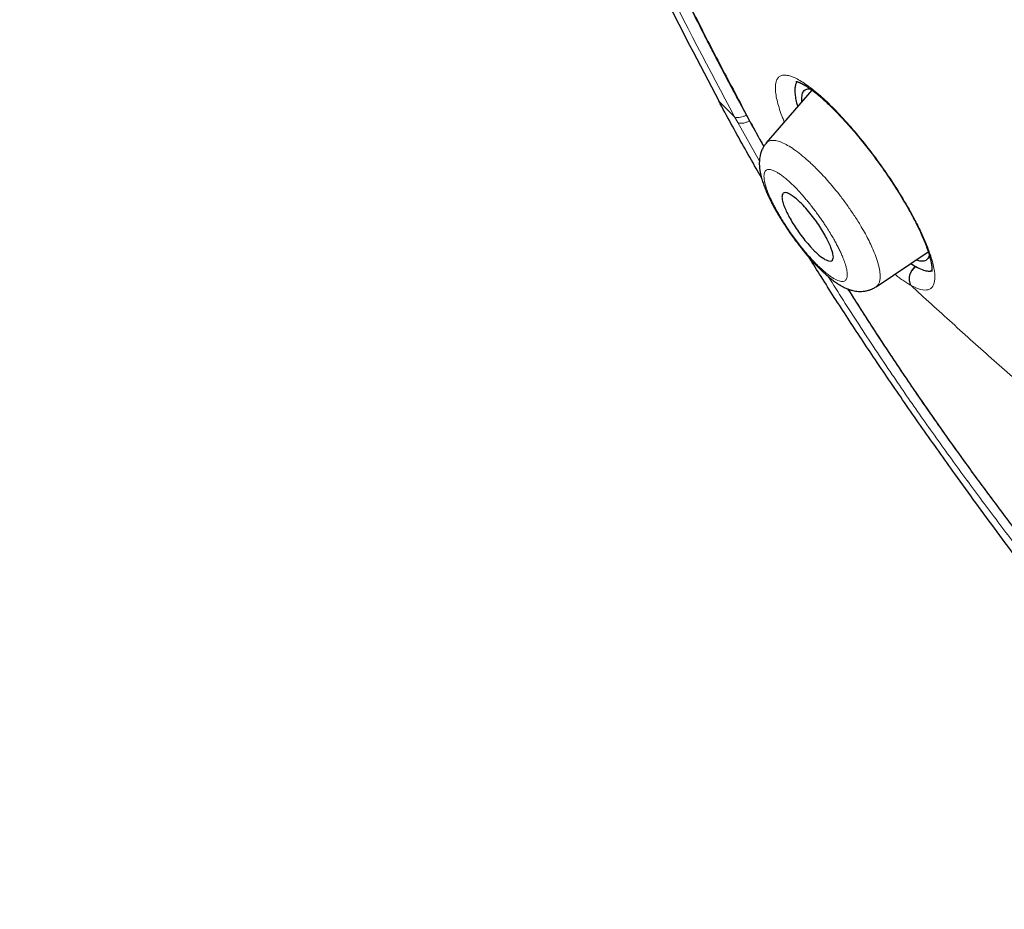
# Model space of a CAD drawing. Header units: millimetres. Extents: x 8 to 428, y 12 to 633.
# Tile 68 of 656: x 333 to 354, y 150 to 169. Entities that reach past the tile are written whole.
import ezdxf

# ---------------------------------------------------------------- set-up
doc = ezdxf.new("R2010")
doc.units = ezdxf.units.MM

msp = doc.modelspace()

# ---------------------------------------------------------------- linework, layer by layer
at = {"color": 7, "linetype": 'Continuous', "lineweight": 30}
for p, q in [((350.121, 167.877), (349.136, 166.734)), ((349.051, 166.706), (349.08, 166.654)), ((349.136, 166.727), (349.139, 166.732)), ((351.51, 163.62), (352.639, 164.378)), ((352.262, 164.125), (352.364, 164.063))]:
    msp.add_line(p, q, dxfattribs=at)
at = {"color": 8, "linetype": 'Continuous', "lineweight": 0}
for p, q in [((348.518, 167.173), (348.448, 167.3)), ((348.985, 166.343), (348.518, 167.173)), ((349.088, 166.668), (349.074, 166.681)), ((349.074, 166.681), (349.085, 166.662))]:
    msp.add_line(p, q, dxfattribs=at)
for centre, radius, start, end in [((350.151, 168.119), 0.214, 206.0573, 236.1407), ((348.628, 167.606), 0.0605, 208.757, 239.8611), ((352.554, 163.795), 0.322, 124.9054, 206.3812)]:
    msp.add_arc(centre, radius, start, end, dxfattribs=at)
at = {"color": 7, "linetype": 'Continuous', "lineweight": 30}
for points, knots in [([(417.677, 128.795), (417.781, 129.481), (417.988, 130.847), (417.997, 133.127), (417.855, 135.501), (417.576, 137.96), (417.157, 140.738), (416.572, 143.85), (415.813, 147.295), (414.871, 151.203), (413.749, 155.568), (412.527, 160.368), (411.24, 165.22), (409.801, 170.184), (408.407, 174.442), (407.129, 177.944), (406.053, 180.641), (404.828, 183.414), (403.413, 186.272), (401.858, 189.044), (400.172, 191.696), (398.391, 194.186), (396.428, 196.609), (394.352, 198.916), (392.223, 201.099), (389.71, 203.505), (386.812, 206.084), (383.54, 208.783), (380.277, 211.307), (377.031, 213.673), (373.811, 215.871), (370.63, 217.9), (367.494, 219.78), (364.396, 221.569), (361.31, 223.346), (358.232, 225.051), (355.179, 226.627), (352.177, 228.023), (349.25, 229.222), (346.408, 230.222), (343.668, 230.99), (341.354, 231.422), (339.454, 231.565), (337.932, 231.49), (336.558, 231.173), (335.395, 230.555), (334.497, 229.611), (333.815, 228.325), (333.364, 226.767), (333.249, 225.515), (333.194, 224.918)], [0, 0, 0, 0, 0.019898, 0.0396, 0.059165, 0.078622, 0.098013, 0.123341, 0.148581, 0.173731, 0.20787, 0.241963, 0.276212, 0.310625, 0.34521, 0.362609, 0.380135, 0.397811, 0.415673, 0.433756, 0.448997, 0.464412, 0.479837, 0.495071, 0.510122, 0.52503, 0.54719, 0.569189, 0.591089, 0.61295, 0.634797, 0.656567, 0.678195, 0.699628, 0.72106, 0.742688, 0.76446, 0.786303, 0.808169, 0.830066, 0.852064, 0.874225, 0.889133, 0.904185, 0.919416, 0.934846, 0.950253, 0.965505, 0.983583, 1, 1, 1, 1]), ([(415.467, 128.755), (415.552, 129.304), (415.723, 130.4), (415.772, 132.207), (415.709, 134.095), (415.541, 136.059), (415.291, 138.077), (414.911, 140.535), (414.359, 143.459), (413.607, 146.861), (412.73, 150.473), (411.745, 154.281), (410.712, 158.26), (409.649, 162.26), (408.508, 166.313), (407.243, 170.442), (406.046, 173.961), (404.979, 176.832), (404.109, 179.019), (403.152, 181.244), (402.089, 183.508), (400.902, 185.81), (399.682, 187.948), (398.454, 189.901), (397.255, 191.656), (395.96, 193.39), (394.423, 195.272), (392.637, 197.271), (390.618, 199.357), (388.417, 201.482), (386.044, 203.631), (383.509, 205.787), (380.964, 207.833), (378.42, 209.778), (375.672, 211.781), (372.729, 213.8), (369.604, 215.803), (366.507, 217.666), (363.434, 219.443), (360.371, 221.203), (357.329, 222.882), (354.326, 224.423), (351.579, 225.692), (349.087, 226.715), (346.844, 227.533), (344.665, 228.211), (342.565, 228.73), (340.677, 229.043), (339.008, 229.153), (337.562, 229.068), (336.376, 228.784), (335.444, 228.327), (334.741, 227.745), (334.171, 227.011), (333.679, 226.051), (333.302, 224.835), (333.065, 223.356), (332.974, 221.757), (333.002, 220.069), (333.126, 218.313), (333.393, 215.903), (333.878, 212.795), (334.642, 208.956), (335.538, 205.044), (336.519, 201.091), (337.532, 197.125), (338.51, 193.365), (339.497, 189.779), (340.51, 186.361), (341.631, 182.884), (342.729, 179.778), (343.765, 177.067), (344.702, 174.769), (345.726, 172.434), (346.84, 170.062), (347.683, 168.45), (348.105, 167.643)], [0, 0, 0, 0, 0.011709, 0.0234, 0.035079, 0.046745, 0.058401, 0.070053, 0.08835, 0.106637, 0.124908, 0.145647, 0.166375, 0.187119, 0.207887, 0.228673, 0.249479, 0.259892, 0.270315, 0.28075, 0.291198, 0.301658, 0.31213, 0.319994, 0.327864, 0.335737, 0.343609, 0.354092, 0.364563, 0.37502, 0.38755, 0.400066, 0.41258, 0.425091, 0.437599, 0.45323, 0.468841, 0.484431, 0.499999, 0.515569, 0.531166, 0.546782, 0.562408, 0.574915, 0.587424, 0.599934, 0.612454, 0.624987, 0.635443, 0.645912, 0.656393, 0.664263, 0.672136, 0.680006, 0.687871, 0.698343, 0.708803, 0.71925, 0.729685, 0.740108, 0.750521, 0.771326, 0.792113, 0.81288, 0.833624, 0.854353, 0.875091, 0.892532, 0.909986, 0.927451, 0.944927, 0.955919, 0.966921, 0.977933, 0.988958, 1, 1, 1, 1]), ([(345.323, 174.346), (345.339, 174.308), (345.404, 174.157), (345.518, 173.894), (345.666, 173.554), (345.816, 173.215), (345.965, 172.882), (346.112, 172.557), (346.255, 172.245), (346.394, 171.942), (346.501, 171.713), (346.576, 171.553), (346.622, 171.455), (346.672, 171.349), (346.726, 171.235), (346.784, 171.112), (346.847, 170.981), (346.917, 170.835), (346.994, 170.676), (347.079, 170.5), (347.169, 170.315), (347.266, 170.118), (347.368, 169.911), (347.477, 169.692), (347.592, 169.463), (347.713, 169.223), (347.841, 168.972), (347.975, 168.712), (348.115, 168.442), (348.262, 168.163), (348.415, 167.874), (348.521, 167.677), (348.575, 167.576)], [0, 0, 0, 0, 0.0172676, 0.0683476, 0.1194296, 0.1705124, 0.221177, 0.2694024, 0.3160405, 0.3610907, 0.404553, 0.4181426, 0.432491, 0.4481123, 0.4650064, 0.4831733, 0.502613, 0.5233254, 0.5475793, 0.5733733, 0.6007076, 0.6295825, 0.6599982, 0.6919552, 0.7254539, 0.7604953, 0.7970802, 0.83521, 0.8741642, 0.9146122, 0.9565565, 1, 1, 1, 1]), ([(345.337, 174.33), (345.338, 174.328), (345.484, 173.987), (345.779, 173.313), (346.232, 172.309), (346.692, 171.322), (347.158, 170.354), (347.63, 169.404), (348.107, 168.473), (348.435, 167.857), (348.597, 167.553)], [0, 0, 0, 0, 0.00093, 0.154726, 0.304767, 0.45114, 0.593859, 0.732906, 0.868281, 1, 1, 1, 1]), ([(349.773, 168.066), (349.772, 168.066), (349.772, 168.066), (349.777, 168.066), (349.788, 168.064), (349.799, 168.061), (349.808, 168.058), (349.815, 168.056), (349.823, 168.053), (349.833, 168.049), (349.845, 168.044), (349.861, 168.038), (349.878, 168.03), (349.895, 168.022), (349.909, 168.014), (349.92, 168.009), (349.93, 168.003), (349.939, 167.998), (349.95, 167.992), (349.964, 167.984), (349.982, 167.973), (350.005, 167.958), (350.022, 167.947), (350.031, 167.941)], [0, 0, 0, 0, 0.041121, 0.125875, 0.211949, 0.291785, 0.331053, 0.367166, 0.400199, 0.436763, 0.480774, 0.532274, 0.590847, 0.646711, 0.682024, 0.714004, 0.74264, 0.767922, 0.794836, 0.831148, 0.87742, 0.93369, 1, 1, 1, 1]), ([(349.804, 168.059), (349.794, 168.046), (349.771, 168.015), (349.754, 167.941), (349.75, 167.846), (349.762, 167.732), (349.783, 167.623), (349.806, 167.547), (349.814, 167.521)], [0, 0, 0, 0, 0.150689, 0.338284, 0.526209, 0.713954, 0.901027, 1, 1, 1, 1]), ([(349.906, 167.627), (349.906, 167.628), (349.903, 167.652), (349.903, 167.696), (349.907, 167.757), (349.92, 167.81), (349.942, 167.852), (349.972, 167.882), (350.01, 167.901), (350.047, 167.908), (350.074, 167.906), (350.083, 167.905)], [0, 0, 0, 0, 0.00592, 0.119023, 0.256743, 0.39267, 0.527587, 0.662291, 0.797577, 0.932962, 1, 1, 1, 1]), ([(350.031, 167.941), (350.044, 167.932), (350.067, 167.917), (350.101, 167.892), (350.131, 167.87), (350.156, 167.851), (350.176, 167.836), (350.193, 167.823), (350.207, 167.811), (350.22, 167.801), (350.234, 167.789), (350.25, 167.776), (350.267, 167.762), (350.287, 167.746), (350.315, 167.722), (350.353, 167.688), (350.402, 167.644), (350.47, 167.582), (350.555, 167.499), (350.66, 167.394), (350.768, 167.281), (350.879, 167.16), (350.992, 167.032), (351.107, 166.896), (351.223, 166.755), (351.338, 166.61), (351.452, 166.46), (351.564, 166.308), (351.674, 166.155), (351.78, 165.999), (351.884, 165.844), (351.983, 165.688), (352.076, 165.538), (352.162, 165.393), (352.241, 165.254), (352.301, 165.142), (352.346, 165.056), (352.378, 164.995), (352.408, 164.934), (352.435, 164.877), (352.461, 164.823), (352.483, 164.774), (352.502, 164.732), (352.514, 164.704), (352.522, 164.686), (352.528, 164.673), (352.535, 164.657), (352.544, 164.633), (352.557, 164.603), (352.571, 164.568), (352.585, 164.532), (352.598, 164.497), (352.611, 164.462), (352.623, 164.428), (352.636, 164.389), (352.65, 164.346), (352.664, 164.3), (352.677, 164.255), (352.688, 164.212), (352.697, 164.171), (352.703, 164.139), (352.708, 164.115), (352.71, 164.098), (352.712, 164.083), (352.714, 164.071), (352.715, 164.059), (352.717, 164.046), (352.718, 164.032), (352.718, 164.021), (352.718, 164.013), (352.718, 164.006), (352.719, 163.999), (352.718, 163.99), (352.718, 163.982), (352.717, 163.975), (352.717, 163.969), (352.716, 163.964), (352.715, 163.96), (352.715, 163.958), (352.714, 163.957), (352.714, 163.957), (352.714, 163.957)], [0, 0, 0, 0, 0.013332, 0.02498, 0.034947, 0.043234, 0.049843, 0.054772, 0.059088, 0.062893, 0.067189, 0.071974, 0.07725, 0.083016, 0.089272, 0.102013, 0.116383, 0.131382, 0.15884, 0.186554, 0.21454, 0.242814, 0.271402, 0.300312, 0.329391, 0.358421, 0.38737, 0.416262, 0.445111, 0.47393, 0.502726, 0.531473, 0.560095, 0.586698, 0.613202, 0.639621, 0.652041, 0.664427, 0.676781, 0.68906, 0.700221, 0.711457, 0.720499, 0.72735, 0.730363, 0.732688, 0.736104, 0.741372, 0.748655, 0.757273, 0.765966, 0.774691, 0.783447, 0.792235, 0.801052, 0.814199, 0.827413, 0.840691, 0.854032, 0.867434, 0.88015, 0.88752, 0.894072, 0.899809, 0.904919, 0.909879, 0.916055, 0.92333, 0.929935, 0.933917, 0.937527, 0.942414, 0.948831, 0.956204, 0.962889, 0.968785, 0.973927, 0.983551, 0.991947, 0.999557, 1, 1, 1, 1]), ([(349.029, 165.987), (348.992, 166.051), (348.86, 166.278), (348.64, 166.668), (348.368, 167.157), (348.193, 167.481), (348.105, 167.643)], [0, 0, 0, 0, 0.115006, 0.410175, 0.705195, 1, 1, 1, 1]), ([(348.576, 167.574), (348.654, 167.431), (348.81, 167.142), (348.97, 166.852), (349.051, 166.706)], [0, 0, 0, 0, 0.496602, 1, 1, 1, 1]), ([(349.134, 166.73), (349.122, 166.714), (349.098, 166.686), (349.071, 166.642), (349.05, 166.602), (349.033, 166.564), (349.019, 166.526), (349.007, 166.488), (348.997, 166.446), (348.989, 166.396), (348.984, 166.336), (348.983, 166.272), (348.986, 166.217), (348.991, 166.174), (348.995, 166.145), (348.999, 166.119), (349.004, 166.096), (349.009, 166.07), (349.015, 166.042), (349.023, 166.01), (349.033, 165.971), (349.047, 165.923), (349.064, 165.87), (349.083, 165.818), (349.101, 165.77), (349.116, 165.73), (349.129, 165.7), (349.138, 165.678), (349.146, 165.66), (349.156, 165.637), (349.171, 165.603), (349.193, 165.557), (349.219, 165.503), (349.25, 165.441), (349.287, 165.371), (349.335, 165.283), (349.395, 165.18), (349.466, 165.063), (349.541, 164.946), (349.619, 164.829), (349.7, 164.713), (349.777, 164.608), (349.848, 164.516), (349.911, 164.436), (349.971, 164.362), (350.035, 164.287), (350.102, 164.212), (350.169, 164.138), (350.229, 164.076), (350.281, 164.023), (350.327, 163.978), (350.371, 163.936), (350.412, 163.899), (350.453, 163.863), (350.495, 163.827), (350.541, 163.79), (350.586, 163.754), (350.631, 163.722), (350.67, 163.695), (350.701, 163.676), (350.724, 163.662), (350.743, 163.65), (350.768, 163.636), (350.8, 163.619), (350.834, 163.603), (350.867, 163.588), (350.896, 163.576), (350.924, 163.566), (350.952, 163.557), (350.99, 163.546), (351.035, 163.535), (351.096, 163.525), (351.161, 163.521), (351.218, 163.523), (351.268, 163.529), (351.306, 163.536), (351.343, 163.546), (351.374, 163.556), (351.398, 163.565), (351.42, 163.574), (351.445, 163.585), (351.476, 163.602), (351.498, 163.616), (351.51, 163.623)], [0, 0, 0, 0, 0.0132208, 0.0242231, 0.0333931, 0.0419425, 0.0521653, 0.0606577, 0.0688977, 0.0820882, 0.0970359, 0.1135754, 0.1313175, 0.140952, 0.1486812, 0.1547177, 0.1609422, 0.1677824, 0.1752433, 0.1836967, 0.193332, 0.206987, 0.2213314, 0.2351107, 0.2472072, 0.2575795, 0.2647946, 0.269958, 0.273552, 0.2778946, 0.2868564, 0.2984291, 0.3109706, 0.3255972, 0.3421683, 0.3592041, 0.384979, 0.4107364, 0.4364952, 0.4622717, 0.4880838, 0.5139554, 0.5334156, 0.5524153, 0.570554, 0.5878184, 0.6095026, 0.6296849, 0.648379, 0.6629827, 0.676898, 0.6901869, 0.7030911, 0.7146156, 0.7278195, 0.7422277, 0.756705, 0.7704941, 0.7835379, 0.794162, 0.7992526, 0.8047279, 0.8120798, 0.8213454, 0.8330219, 0.8426253, 0.8504384, 0.8580991, 0.8658449, 0.8737865, 0.8877729, 0.9020777, 0.9174403, 0.9342103, 0.9430654, 0.951811, 0.9603319, 0.9679421, 0.972994, 0.9773693, 0.9832028, 0.9909651, 1, 1, 1, 1]), ([(349.511, 165.396), (349.504, 165.415), (349.491, 165.454), (349.476, 165.519), (349.472, 165.586), (349.487, 165.637), (349.518, 165.661), (349.566, 165.66), (349.634, 165.634), (349.716, 165.583), (349.798, 165.516), (349.871, 165.447), (349.949, 165.367), (350.049, 165.256), (350.164, 165.111), (350.27, 164.963), (350.361, 164.817), (350.438, 164.68), (350.499, 164.556), (350.534, 164.468), (350.555, 164.409), (350.568, 164.37), (350.581, 164.32), (350.589, 164.264), (350.581, 164.211), (350.548, 164.177), (350.481, 164.178), (350.377, 164.226), (350.275, 164.305), (350.2, 164.377), (350.16, 164.416), (350.095, 164.484), (350.003, 164.587), (349.887, 164.732), (349.782, 164.881), (349.69, 165.027), (349.614, 165.164), (349.552, 165.29), (349.524, 165.361), (349.511, 165.396)], [0, 0, 0, 0, 0.016315, 0.032306, 0.063854, 0.09449, 0.124498, 0.155667, 0.186825, 0.217937, 0.248975, 0.266718, 0.284276, 0.318272, 0.351124, 0.38288, 0.413411, 0.443045, 0.471481, 0.499087, 0.509375, 0.521567, 0.535759, 0.560627, 0.589784, 0.623182, 0.661007, 0.70309, 0.749393, 0.761369, 0.773141, 0.784745, 0.818904, 0.851739, 0.88354, 0.914148, 0.943722, 0.972324, 1, 1, 1, 1]), ([(356.684, 154.911), (356.5, 155.153), (356.11, 155.666), (355.566, 156.387), (355.052, 157.074), (354.588, 157.697), (354.127, 158.322), (353.67, 158.947), (353.249, 159.529), (352.865, 160.067), (352.516, 160.56), (352.17, 161.055), (351.83, 161.549), (351.504, 162.029), (351.193, 162.494), (350.897, 162.944), (350.606, 163.395), (350.328, 163.831), (350.15, 164.117), (350.066, 164.253)], [0, 0, 0, 0, 0.078513, 0.166344, 0.233417, 0.30049, 0.367567, 0.434653, 0.501741, 0.554444, 0.607132, 0.659803, 0.712457, 0.765098, 0.812948, 0.860803, 0.908672, 0.956561, 1, 1, 1, 1]), ([(352.662, 164.307), (352.659, 164.296), (352.653, 164.268), (352.633, 164.233), (352.604, 164.201), (352.567, 164.183), (352.527, 164.174), (352.484, 164.174), (352.436, 164.183), (352.4, 164.192), (352.379, 164.201), (352.377, 164.202)], [0, 0, 0, 0, 0.08122, 0.224063, 0.367167, 0.511436, 0.630556, 0.749222, 0.867974, 0.98735, 1, 1, 1, 1]), ([(352.369, 164.059), (352.416, 164.036), (352.507, 163.989), (352.617, 163.963), (352.688, 163.959), (352.713, 163.975), (352.718, 163.978)], [0, 0, 0, 0, 0.322408, 0.632964, 0.936855, 1, 1, 1, 1]), ([(350.9, 163.575), (350.942, 163.509), (351.027, 163.373), (351.156, 163.17), (351.285, 162.969), (351.408, 162.778), (351.526, 162.596), (351.638, 162.424), (351.745, 162.262), (351.847, 162.109), (351.944, 161.963), (352.039, 161.821), (352.134, 161.679), (352.231, 161.537), (352.328, 161.395), (352.426, 161.252), (352.561, 161.055), (352.735, 160.805), (352.95, 160.5), (353.186, 160.168), (353.445, 159.809), (353.726, 159.423), (354.012, 159.036), (354.301, 158.65), (354.593, 158.265), (354.886, 157.882), (355.191, 157.488), (355.508, 157.084), (355.836, 156.67), (356.165, 156.26), (356.387, 155.984), (356.5, 155.846), (356.503, 155.843)], [0, 0, 0, 0, 0.025339, 0.052192, 0.077816, 0.102215, 0.12539, 0.147344, 0.168078, 0.187591, 0.205914, 0.223907, 0.241968, 0.260098, 0.278298, 0.296572, 0.314924, 0.353621, 0.392647, 0.431995, 0.481207, 0.530884, 0.580815, 0.630757, 0.68069, 0.730593, 0.780444, 0.835195, 0.88983, 0.944322, 0.99871, 1, 1, 1, 1])]:
    msp.add_open_spline(points, degree=3, knots=knots, dxfattribs=at)
at = {"color": 8, "linetype": 'Continuous', "lineweight": 0}
for points, knots in [([(348.448, 167.3), (347.907, 168.32), (346.83, 170.351), (345.586, 173.015), (344.9, 174.644), (344.621, 175.308)], [0, 0, 0, 0, 0.3741042, 0.7452023, 1, 1, 1, 1]), ([(349.526, 167.186), (349.513, 167.216), (349.472, 167.313), (349.421, 167.46), (349.373, 167.626), (349.343, 167.772), (349.33, 167.9), (349.334, 168.006), (349.356, 168.091), (349.394, 168.154), (349.45, 168.191), (349.523, 168.205), (349.611, 168.195), (349.713, 168.162), (349.828, 168.107), (349.915, 168.052), (349.958, 168.025)], [0, 0, 0, 0, 0.0336565, 0.1078185, 0.1819915, 0.2563707, 0.3308896, 0.4054459, 0.4799296, 0.5542516, 0.6284458, 0.7026516, 0.776919, 0.8512499, 0.92562, 1, 1, 1, 1]), ([(349.958, 168.025), (350.046, 167.961), (350.221, 167.835), (350.524, 167.556), (350.844, 167.221), (351.175, 166.836), (351.504, 166.413), (351.816, 165.97), (352.101, 165.523), (352.321, 165.136), (352.482, 164.818), (352.595, 164.562), (352.698, 164.289), (352.772, 164.018), (352.793, 163.781), (352.748, 163.623), (352.642, 163.548), (352.485, 163.548), (352.338, 163.618), (352.265, 163.652)], [0, 0, 0, 0, 0.062733, 0.125069, 0.187395, 0.250118, 0.312933, 0.375436, 0.437793, 0.500136, 0.541763, 0.583411, 0.625104, 0.687611, 0.750014, 0.81237, 0.874864, 0.937447, 1, 1, 1, 1]), ([(348.448, 167.3), (348.391, 167.357), (348.276, 167.471), (348.162, 167.586), (348.105, 167.643)], [0, 0, 0, 0, 0.500006, 1, 1, 1, 1]), ([(348.597, 167.553), (348.676, 167.408), (348.832, 167.118), (348.993, 166.827), (349.074, 166.681)], [0, 0, 0, 0, 0.499981, 1, 1, 1, 1]), ([(348.448, 167.3), (348.458, 167.295), (348.479, 167.286), (348.523, 167.284), (348.575, 167.289), (348.633, 167.305), (348.678, 167.321), (348.702, 167.333), (348.706, 167.335)], [0, 0, 0, 0, 0.1922139, 0.3844278, 0.5766417, 0.7688557, 0.9610696, 1, 1, 1, 1]), ([(348.518, 167.173), (348.528, 167.169), (348.548, 167.16), (348.593, 167.157), (348.645, 167.163), (348.702, 167.179), (348.747, 167.195), (348.77, 167.207), (348.774, 167.208)], [0, 0, 0, 0, 0.192729, 0.385458, 0.578188, 0.770917, 0.963646, 1, 1, 1, 1]), ([(349.139, 166.732), (349.142, 166.736), (349.158, 166.761), (349.208, 166.782), (349.288, 166.794), (349.387, 166.777), (349.501, 166.735), (349.628, 166.667), (349.769, 166.572), (349.921, 166.454), (350.08, 166.315), (350.23, 166.17), (350.367, 166.027), (350.491, 165.889), (350.613, 165.745), (350.746, 165.577), (350.888, 165.386), (351.034, 165.174), (351.157, 164.979), (351.259, 164.804), (351.341, 164.651), (351.414, 164.503), (351.452, 164.41), (351.472, 164.364)], [0, 0, 0, 0, 0.010311, 0.06498, 0.119668, 0.174271, 0.228674, 0.282854, 0.337321, 0.392151, 0.447191, 0.502256, 0.543485, 0.5846, 0.625693, 0.666951, 0.722203, 0.777671, 0.833242, 0.874947, 0.91665, 0.958337, 1, 1, 1, 1]), ([(349.074, 166.681), (349.068, 166.685), (349.058, 166.692), (349.053, 166.702), (349.052, 166.706)], [0, 0, 0, 0, 0.583858, 1, 1, 1, 1]), ([(350.781, 164.283), (350.769, 164.31), (350.746, 164.364), (350.704, 164.451), (350.658, 164.54), (350.608, 164.632), (350.549, 164.735), (350.481, 164.846), (350.413, 164.953), (350.351, 165.045), (350.296, 165.124), (350.236, 165.208), (350.17, 165.295), (350.1, 165.385), (350.029, 165.472), (349.958, 165.557), (349.882, 165.644), (349.8, 165.732), (349.715, 165.819), (349.633, 165.897), (349.554, 165.965), (349.48, 166.024), (349.41, 166.073), (349.346, 166.111), (349.29, 166.138), (349.244, 166.154), (349.206, 166.161), (349.173, 166.161), (349.145, 166.153), (349.12, 166.136), (349.101, 166.109), (349.088, 166.068), (349.083, 166.017), (349.088, 165.955), (349.1, 165.883), (349.119, 165.812), (349.141, 165.743), (349.164, 165.681), (349.19, 165.616), (349.22, 165.548), (349.254, 165.476), (349.291, 165.402), (349.33, 165.326), (349.373, 165.249), (349.426, 165.157), (349.49, 165.051), (349.566, 164.931), (349.647, 164.811), (349.731, 164.694), (349.817, 164.579), (349.904, 164.468), (349.992, 164.361), (350.075, 164.266), (350.151, 164.183), (350.22, 164.112), (350.286, 164.047), (350.352, 163.986), (350.42, 163.927), (350.49, 163.872), (350.56, 163.823), (350.625, 163.785), (350.684, 163.757), (350.736, 163.74), (350.782, 163.734), (350.82, 163.741), (350.848, 163.758), (350.867, 163.782), (350.879, 163.813), (350.886, 163.85), (350.888, 163.893), (350.884, 163.948), (350.872, 164.015), (350.853, 164.087), (350.831, 164.155), (350.808, 164.217), (350.79, 164.261), (350.781, 164.283)], [0, 0, 0, 0, 0.012486, 0.024919, 0.037377, 0.049942, 0.062691, 0.078395, 0.093925, 0.104266, 0.114653, 0.125135, 0.137478, 0.149985, 0.162589, 0.175081, 0.187582, 0.203394, 0.218963, 0.234436, 0.249963, 0.265571, 0.281099, 0.296681, 0.312445, 0.325176, 0.337718, 0.350142, 0.362524, 0.374938, 0.39061, 0.406157, 0.421723, 0.437453, 0.453262, 0.468836, 0.479171, 0.489526, 0.499948, 0.510319, 0.520747, 0.531281, 0.541731, 0.552154, 0.562595, 0.578412, 0.593987, 0.60948, 0.625054, 0.640614, 0.656113, 0.671697, 0.687512, 0.700059, 0.712497, 0.724903, 0.737354, 0.749929, 0.765414, 0.781103, 0.796756, 0.812371, 0.827987, 0.843578, 0.859268, 0.874772, 0.88722, 0.899743, 0.912327, 0.924813, 0.937281, 0.953256, 0.968924, 0.979281, 0.989623, 1, 1, 1, 1]), ([(351.472, 164.364), (351.494, 164.305), (351.538, 164.187), (351.579, 164.032), (351.598, 163.906), (351.599, 163.81), (351.589, 163.736), (351.565, 163.678), (351.539, 163.641), (351.516, 163.63), (351.511, 163.628)], [0, 0, 0, 0, 0.160835, 0.32156, 0.481795, 0.601411, 0.720334, 0.838879, 0.957792, 1, 1, 1, 1]), ([(352.259, 163.656), (352.245, 163.688), (352.225, 163.737), (352.224, 163.813), (352.233, 163.873), (352.254, 163.931), (352.293, 164), (352.336, 164.038), (352.364, 164.063)], [0, 0, 0, 0, 0.23945, 0.368356, 0.5, 0.631644, 0.76055, 1, 1, 1, 1]), ([(352.369, 164.059), (352.412, 164.035), (352.497, 163.988), (352.601, 163.959), (352.676, 163.955), (352.707, 163.975), (352.718, 163.982)], [0, 0, 0, 0, 0.281593, 0.562567, 0.843042, 1, 1, 1, 1]), ([(356.466, 155.586), (356.27, 155.827), (355.84, 156.357), (355.18, 157.191), (354.488, 158.085), (353.806, 158.989), (353.138, 159.898), (352.486, 160.81), (351.815, 161.781), (351.141, 162.793), (350.694, 163.499), (350.476, 163.843)], [0, 0, 0, 0, 0.090468, 0.199267, 0.308585, 0.418184, 0.527826, 0.637277, 0.746311, 0.876711, 1, 1, 1, 1]), ([(352.259, 163.656), (352.231, 163.672), (352.176, 163.704), (352.087, 163.764), (352.001, 163.826), (351.943, 163.873), (351.918, 163.894)], [0, 0, 0, 0, 0.264878, 0.528878, 0.793208, 1, 1, 1, 1]), ([(363.605, 154.296), (363.273, 154.543), (362.609, 155.038), (361.624, 155.788), (360.647, 156.545), (359.679, 157.309), (358.719, 158.079), (357.769, 158.856), (356.827, 159.64), (355.895, 160.43), (354.972, 161.227), (354.058, 162.03), (353.152, 162.839), (352.557, 163.383), (352.259, 163.656)], [0, 0, 0, 0, 0.083332, 0.166666, 0.250002, 0.33334, 0.416678, 0.500016, 0.583353, 0.666689, 0.750023, 0.833353, 0.916679, 1, 1, 1, 1]), ([(350.911, 163.571), (351.051, 163.35), (351.349, 162.877), (351.823, 162.152), (352.311, 161.427), (352.791, 160.732), (353.262, 160.069), (353.743, 159.406), (354.234, 158.746), (354.732, 158.089), (355.236, 157.438), (355.744, 156.793), (356.167, 156.263), (356.422, 155.952), (356.505, 155.85)], [0, 0, 0, 0, 0.084839, 0.181385, 0.278039, 0.362858, 0.44794, 0.533203, 0.618554, 0.703896, 0.789129, 0.874146, 0.958842, 1, 1, 1, 1])]:
    msp.add_open_spline(points, degree=3, knots=knots, dxfattribs=at)

doc.saveas('drawing.dxf')
